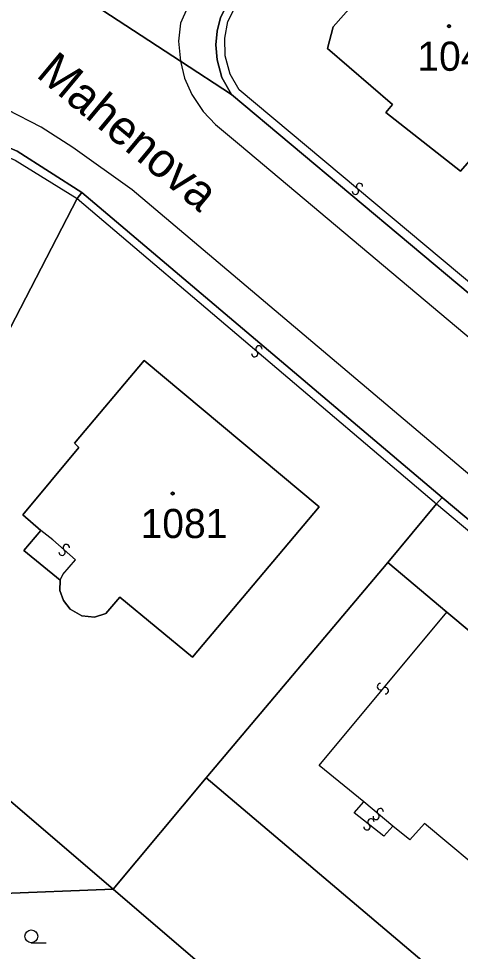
# Model space of a CAD drawing. Extents: x -600309 to -598967, y -1161267 to -1160292.
# Drawn here: x -599738.4 to -599712.7, y -1160483.6 to -1160429.2 of the extents above; entities that cross this region are included whole.
import ezdxf

# ---------------------------------------------------------------- set-up
doc = ezdxf.new("R2010")
doc.units = 0
for name, color, linetype in [('Level 1', 7, 'Continuous'), ('Level 11', 7, 'Continuous'), ('Level 13', 7, 'Continuous'), ('Level 3', 7, 'Continuous'), ('Level 4', 7, 'Continuous'), ('Level 5', 7, 'Continuous'), ('Level 60', 7, 'Continuous')]:
    doc.layers.add(name, color=color, linetype=linetype)

msp = doc.modelspace()

# ---------------------------------------------------------------- linework, layer by layer
at = {"layer": 'Level 1'}
for points in [[(-599724.03, -1160423.89), (-599726.69, -1160429.15), (-599726.88, -1160429.94), (-599726.96, -1160430.74), (-599726.87, -1160431.62), (-599726.6, -1160432.64), (-599726.04, -1160433.64)], [(-599729.02, -1160431.68), (-599734.94, -1160427.81)], [(-599706.31, -1160430.76), (-599712.7, -1160438.1), (-599717.06, -1160434.68), (-599716.67, -1160434.21), (-599720.46, -1160430.95), (-599720.12, -1160429.69), (-599718.92, -1160428.33)], [(-599769.09, -1160435.15), (-599769, -1160434.23), (-599768.65, -1160433.46), (-599768.09, -1160432.77), (-599767.37, -1160432.32), (-599764.86, -1160431.87), (-599760.11, -1160431.55), (-599754.53, -1160431.98), (-599749.32, -1160433.01), (-599743.68, -1160434.72), (-599738.52, -1160436.94), (-599734.75, -1160439.34)], [(-599726.04, -1160433.64), (-599729.02, -1160431.68)], [(-599712.15, -1160445.3), (-599726.04, -1160433.64)], [(-599735.03, -1160439.7), (-599748.8, -1160466.35)], [(-599734.75, -1160439.34), (-599735.03, -1160439.7)], [(-599713.77, -1160457.13), (-599734.75, -1160439.34)], [(-599737.14, -1160459.05), (-599738.2, -1160458.13), (-599734.94, -1160454.21), (-599735.19, -1160453.96), (-599731.12, -1160449.14), (-599720.93, -1160457.66), (-599728.32, -1160466.44), (-599732.54, -1160462.93), (-599733.35, -1160463.89), (-599734.02, -1160464.11), (-599734.75, -1160464.02), (-599735.43, -1160463.64), (-599735.83, -1160463.13), (-599736.03, -1160462.55), (-599736.01, -1160461.94)], [(-599713.77, -1160457.13), (-599714.11, -1160457.49)], [(-599677.73, -1160487.39), (-599713.77, -1160457.13)], [(-599714.11, -1160457.49), (-599716.95, -1160460.92)], [(-599736.01, -1160461.94), (-599738.14, -1160460.22), (-599737.14, -1160459.05)], [(-599716.95, -1160460.92), (-599727.52, -1160473.47)], [(-599716.95, -1160460.92), (-599713.51, -1160463.8)], [(-599713.51, -1160463.8), (-599703.93, -1160471.82)], [(-599732.94, -1160479.96), (-599748.8, -1160466.35)], [(-599727.52, -1160473.47), (-599732.94, -1160479.96)], [(-599684.42, -1160488.2), (-599683.45, -1160489.03), (-599694.15, -1160501.76), (-599727.52, -1160473.47)], [(-599746.73, -1160480.5), (-599732.94, -1160479.96)], [(-599725.71, -1160486.16), (-599732.94, -1160479.96)]]:
    msp.add_lwpolyline(points, dxfattribs=at)
at = {"layer": 'Level 13'}
for centre, start, end in [((-599718.83, -1160439.27), 177.3591, 49.4571), ((-599718.591, -1160438.99), 357.1446, 229.7346), ((-599724.449, -1160448.461), 356.9955, 229.0935), ((-599724.69, -1160448.74), 176.781, 49.371), ((-599735.658, -1160460.042), 355.8497, 228.4397), ((-599735.903, -1160460.317), 176.0641, 48.1621), ((-599717.371, -1160468.151), 87.6744, 319.7724), ((-599717.089, -1160468.388), 267.4599, 140.0499), ((-599717.62, -1160475.72), 177.3345, 49.4325), ((-599717.381, -1160475.44), 357.1201, 229.7101), ((-599718.155, -1160476.324), 179.2449, 51.3429), ((-599717.926, -1160476.036), 359.0305, 231.6205)]:
    msp.add_arc(centre, 0.184, start, end, dxfattribs=at)
at = {"layer": 'Level 3'}
for points in [[(-599693.63, -1160364.77), (-599702.42, -1160368.91), (-599706.09, -1160378.54), (-599718.81, -1160408.27), (-599723.43, -1160417.89), (-599727.28, -1160425.59), (-599729.02, -1160429.48), (-599729.12, -1160430.52), (-599729.02, -1160431.68)], [(-599711.82, -1160444.91), (-599725.59, -1160433.35), (-599726.12, -1160432.45), (-599726.41, -1160431.38), (-599726.43, -1160430.34), (-599726.26, -1160429.38), (-599723.59, -1160424.15), (-599722.92, -1160423.98), (-599723.3, -1160423.62), (-599724.03, -1160423.89)], [(-599618.91, -1160568.02), (-599619.16, -1160567.29), (-599622.34, -1160555.16), (-599625.26, -1160547.25), (-599628.18, -1160540.65), (-599631.35, -1160534.5), (-599633.42, -1160530.64), (-599636.09, -1160526.6), (-599652, -1160506.82), (-599658.62, -1160500.9), (-599679.28, -1160483.53), (-599706.54, -1160460.58), (-599731.82, -1160439.18), (-599735.29, -1160436.73), (-599737.13, -1160435.53), (-599739.08, -1160434.53), (-599743.68, -1160432.59), (-599750.38, -1160430.87), (-599755.47, -1160430.14), (-599762.83, -1160429.89), (-599767.01, -1160430.16), (-599768.21, -1160430.49), (-599769.35, -1160431.06)], [(-599729.02, -1160431.68), (-599728.77, -1160432.68), (-599728.36, -1160433.63), (-599727.69, -1160434.62), (-599726.98, -1160435.38), (-599725.57, -1160436.55), (-599703.11, -1160455.46), (-599674.89, -1160479.2), (-599647.66, -1160502.51), (-599631.14, -1160523.08), (-599628.28, -1160527.12), (-599625.77, -1160531.56), (-599623.17, -1160537.02), (-599619.52, -1160545.2), (-599616.01, -1160556.36), (-599613.45, -1160564.47), (-599612.9, -1160565.98)], [(-599744.18, -1160435.13), (-599743.85, -1160435.23), (-599738.63, -1160437.46), (-599735.03, -1160439.7)], [(-599735.03, -1160439.7), (-599714.11, -1160457.49)], [(-599714.11, -1160457.49), (-599678.02, -1160487.82)], [(-599736.01, -1160461.94), (-599735.86, -1160461.61), (-599735.12, -1160460.76), (-599736.44, -1160459.6), (-599737.14, -1160459.05)], [(-599718.34, -1160474.87), (-599720.94, -1160472.75), (-599713.51, -1160463.8)], [(-599716.65, -1160476.29), (-599717.18, -1160476.86), (-599718.9, -1160475.51), (-599718.34, -1160474.87)], [(-599716.65, -1160476.29), (-599718.34, -1160474.87)], [(-599696.07, -1160493.57), (-599697.02, -1160492.79), (-599696.24, -1160491.76), (-599704.4, -1160484.84), (-599704.73, -1160484.87), (-599706.58, -1160483.36), (-599706.54, -1160483.04), (-599714.81, -1160476.12), (-599715.66, -1160477.09), (-599716.65, -1160476.29)]]:
    msp.add_lwpolyline(points, dxfattribs=at)
at = {"layer": 'Level 5'}
msp.add_line((-599737.7, -1160483.08), (-599736.825, -1160483.08), dxfattribs=at)
for centre, radius in [((-599713.38, -1160429.65), 0.09), ((-599713.38, -1160429.65), 0.0521), ((-599729.47, -1160456.89), 0.09), ((-599729.47, -1160456.89), 0.0521), ((-599737.7, -1160482.705), 0.375)]:
    msp.add_circle(centre, radius, dxfattribs=at)
at = {"layer": 'Level 60'}
for points in [[(-599716.05, -1160407.17), (-599715.55, -1160407.4), (-599689.34, -1160418.15), (-599703.97, -1160435.56), (-599708.4, -1160440.84), (-599711.82, -1160444.91), (-599712.15, -1160445.3), (-599726.04, -1160433.64), (-599726.6, -1160432.64), (-599726.87, -1160431.62), (-599726.96, -1160430.74), (-599726.88, -1160429.94), (-599726.69, -1160429.15), (-599724.03, -1160423.89), (-599722.8, -1160421.55), (-599719.24, -1160414)], [(-599717.06, -1160434.68), (-599716.67, -1160434.21), (-599720.46, -1160430.95), (-599720.12, -1160429.69), (-599718.92, -1160428.33), (-599720.31, -1160427.1), (-599719.95, -1160426.68), (-599718.94, -1160425.57), (-599718.58, -1160425.14), (-599717.16, -1160426.33), (-599716.43, -1160425.46), (-599716.07, -1160425.48), (-599714.14, -1160423.32), (-599710.47, -1160426.35), (-599708.2, -1160423.69), (-599703.61, -1160427.67), (-599706.31, -1160430.76), (-599712.7, -1160438.1)], [(-599716.67, -1160434.21), (-599717.06, -1160434.68), (-599712.7, -1160438.1), (-599706.31, -1160430.76), (-599703.61, -1160427.67), (-599708.2, -1160423.69), (-599710.47, -1160426.35), (-599714.14, -1160423.32), (-599716.07, -1160425.48), (-599716.43, -1160425.46), (-599717.16, -1160426.33), (-599718.58, -1160425.14), (-599718.94, -1160425.57), (-599719.95, -1160426.68), (-599720.31, -1160427.1), (-599718.92, -1160428.33), (-599720.12, -1160429.69), (-599720.46, -1160430.95)], [(-599734.75, -1160439.34), (-599735.03, -1160439.7), (-599748.8, -1160466.35), (-599767.22, -1160467.29), (-599767.63, -1160467.42), (-599769.09, -1160435.15), (-599769, -1160434.23), (-599768.65, -1160433.46), (-599768.09, -1160432.77), (-599767.37, -1160432.32), (-599764.86, -1160431.87), (-599760.11, -1160431.55), (-599754.53, -1160431.98), (-599749.32, -1160433.01), (-599743.68, -1160434.72), (-599738.52, -1160436.94)], [(-599734.75, -1160439.34), (-599713.77, -1160457.13), (-599714.11, -1160457.49), (-599716.95, -1160460.92), (-599727.52, -1160473.47), (-599732.94, -1160479.96), (-599748.8, -1160466.35), (-599735.03, -1160439.7)], [(-599728.32, -1160466.44), (-599732.54, -1160462.93), (-599733.35, -1160463.89), (-599734.02, -1160464.11), (-599734.75, -1160464.02), (-599735.43, -1160463.64), (-599735.83, -1160463.13), (-599736.03, -1160462.55), (-599736.01, -1160461.94), (-599738.14, -1160460.22), (-599737.14, -1160459.05), (-599738.2, -1160458.13), (-599734.94, -1160454.21), (-599735.19, -1160453.96), (-599731.12, -1160449.14), (-599720.93, -1160457.66)], [(-599732.54, -1160462.93), (-599728.32, -1160466.44), (-599720.93, -1160457.66), (-599731.12, -1160449.14), (-599735.19, -1160453.96), (-599734.94, -1160454.21), (-599738.2, -1160458.13), (-599737.14, -1160459.05), (-599738.14, -1160460.22), (-599736.01, -1160461.94), (-599736.03, -1160462.55), (-599735.83, -1160463.13), (-599735.43, -1160463.64), (-599734.75, -1160464.02), (-599734.02, -1160464.11), (-599733.35, -1160463.89)], [(-599727.52, -1160473.47), (-599716.95, -1160460.92), (-599713.51, -1160463.8), (-599703.93, -1160471.82), (-599702.95, -1160470.75), (-599701.51, -1160471.98), (-599702.39, -1160473.06), (-599700.8, -1160474.35), (-599700.48, -1160474.06), (-599700.05, -1160473.87), (-599699.6, -1160473.81), (-599699.18, -1160473.88), (-599696.52, -1160476.14), (-599696.54, -1160476.78), (-599696.66, -1160477.21), (-599696.86, -1160477.63), (-599684.42, -1160488.2), (-599683.45, -1160489.03), (-599694.15, -1160501.76)], [(-599767.22, -1160467.29), (-599748.8, -1160466.35), (-599732.94, -1160479.96), (-599746.73, -1160480.5), (-599746.88, -1160477.98), (-599747.21, -1160472.19), (-599751.96, -1160473.54), (-599753.92, -1160473.64), (-599754.18, -1160468.67), (-599760.34, -1160468.95), (-599760.08, -1160473.95), (-599762.39, -1160474.07), (-599762.23, -1160478.49), (-599763.29, -1160478.54), (-599763.17, -1160480.62), (-599762.75, -1160480.62), (-599762.72, -1160481.31), (-599766.6, -1160481.49), (-599767.04, -1160481.55), (-599767.63, -1160467.42)], [(-599732.94, -1160479.96), (-599725.71, -1160486.16), (-599746.35, -1160486.96), (-599746.73, -1160480.5)]]:
    msp.add_lwpolyline(points, close=True, dxfattribs=at)
for points in [[(-599671.54, -1160492.49), (-599676.09, -1160488.69), (-599677.73, -1160487.39), (-599713.77, -1160457.13), (-599734.75, -1160439.34), (-599738.52, -1160436.94), (-599743.68, -1160434.72), (-599749.32, -1160433.01), (-599754.53, -1160431.98), (-599760.11, -1160431.55), (-599764.86, -1160431.87), (-599767.37, -1160432.32), (-599768.09, -1160432.77), (-599768.65, -1160433.46), (-599769, -1160434.23), (-599769.09, -1160435.15), (-599769.35, -1160431.06), (-599769.8, -1160423.87)], [(-599726.69, -1160429.15), (-599726.88, -1160429.94), (-599726.96, -1160430.74), (-599726.87, -1160431.62), (-599726.6, -1160432.64), (-599726.04, -1160433.64), (-599729.02, -1160431.68), (-599734.94, -1160427.81)], [(-599734.94, -1160427.81), (-599729.02, -1160431.68), (-599726.04, -1160433.64), (-599712.15, -1160445.3), (-599700.41, -1160455.13), (-599695.34, -1160459.37), (-599690.28, -1160463.63), (-599678.47, -1160473.57), (-599667.06, -1160483.11)], [(-599684.42, -1160488.2), (-599696.86, -1160477.63), (-599696.66, -1160477.21), (-599696.54, -1160476.78), (-599696.52, -1160476.14), (-599699.18, -1160473.88), (-599699.6, -1160473.81), (-599700.05, -1160473.87), (-599700.48, -1160474.06), (-599700.8, -1160474.35), (-599702.39, -1160473.06), (-599701.51, -1160471.98), (-599702.95, -1160470.75), (-599703.93, -1160471.82), (-599713.51, -1160463.8), (-599716.95, -1160460.92), (-599714.11, -1160457.49), (-599713.77, -1160457.13), (-599677.73, -1160487.39)], [(-599725.71, -1160486.16), (-599732.94, -1160479.96), (-599727.52, -1160473.47), (-599694.15, -1160501.76)]]:
    msp.add_lwpolyline(points, dxfattribs=at)

# ---------------------------------------------------------------- texts
at = {"layer": 'Level 11'}
msp.add_text('Mahenova', height=2, rotation=320.2427, dxfattribs=at).set_placement((-599737.481, -1160432.553))
at = {"layer": 'Level 4'}
for s, p in [('1041', (-599715.222, -1160432.25)), ('1081', (-599731.336, -1160459.49))]:
    msp.add_text(s, height=1.7, dxfattribs=at).set_placement(p)

doc.saveas('drawing.dxf')
